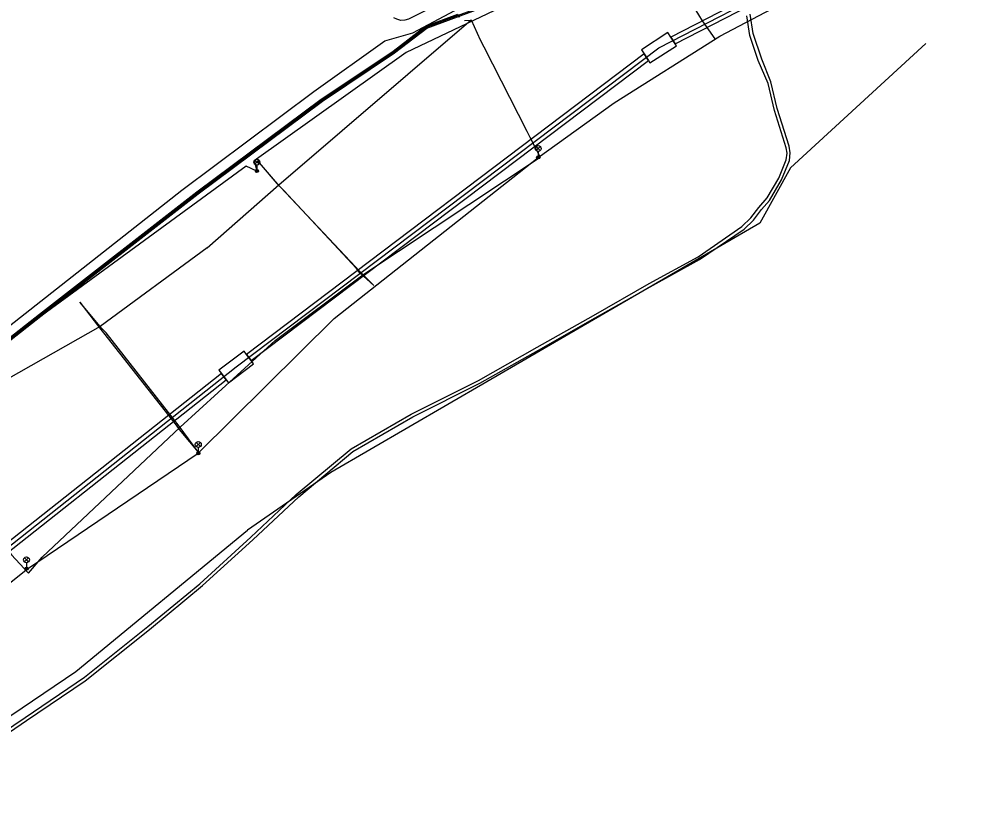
# Model space of a CAD drawing. Extents: x -595540 to -593988, y -1160850 to -1159202.
# Drawn here: x -595081 to -594961.5, y -1159644.1 to -1159543.7 of the extents above; entities that cross this region are included whole.
import ezdxf

# ---------------------------------------------------------------- set-up
doc = ezdxf.new("R2010")
doc.units = 0
for name, color, linetype in [('CETIN_kabel podzemní', 7, 'Continuous'), ('CETIN_kabelovod', 7, 'Continuous'), ('DPMB_kabel', 7, 'Continuous'), ('DPMB_kyneta', 7, 'Continuous'), ('DPMB_trolejové vedení-nosné lano', 7, 'Continuous'), ('DSP-SDEL-VODAFONE_kabel', 7, 'Continuous'), ('EON-NN_kabel', 7, 'Continuous'), ('EON-NN_kabel zrušené sítě', 7, 'Continuous'), ('TSB_kabel VO', 7, 'Continuous'), ('TSB_lampy VO', 7, 'Continuous')]:
    doc.layers.add(name, color=color, linetype=linetype)

msp = doc.modelspace()

# ---------------------------------------------------------------- linework, layer by layer
at = {"layer": 'CETIN_kabel podzemní'}
for points in [[(-595000, -1159547.37), (-594966.21, -1159529.99), (-594921.97, -1159514.14)], [(-595053.47, -1159587.75), (-595000, -1159547.37)], [(-595185.25, -1159700.56), (-595188.47, -1159682.85), (-595188.467, -1159682.848), (-595131.54, -1159649.44), (-595053.47, -1159587.75)]]:
    msp.add_lwpolyline(points, dxfattribs=at)
at = {"layer": 'CETIN_kabelovod'}
for points in [[(-594998.49, -1159546.03), (-594997.94, -1159546.87), (-594967.78, -1159531.36), (-594968.2, -1159530.45), (-594998.49, -1159546.03)], [(-595001.33, -1159549), (-595001.13, -1159549.3), (-594997.78, -1159547.12), (-594997.94, -1159546.87), (-594998.49, -1159546.03), (-594998.87, -1159545.44), (-595002.22, -1159547.63), (-595001.88, -1159548.16), (-595001.33, -1159549)], [(-595052.17, -1159586.15), (-595051.57, -1159586.95), (-595001.33, -1159549), (-595001.88, -1159548.16), (-595052.17, -1159586.15)], [(-595052.17, -1159586.15), (-595052.47, -1159585.75), (-595055.66, -1159588.16), (-595055.34, -1159588.59), (-595054.73, -1159589.39), (-595054.46, -1159589.76), (-595051.27, -1159587.34), (-595051.57, -1159586.95), (-595052.17, -1159586.15)], [(-595130.65, -1159648.09), (-595130.08, -1159648.91), (-595054.73, -1159589.39), (-595055.34, -1159588.59), (-595130.65, -1159648.09)]]:
    msp.add_lwpolyline(points, close=True, dxfattribs=at)
at = {"layer": 'DPMB_kabel'}
for points in [[(-595169.2, -1159656.787), (-595149.451, -1159642.821), (-595137.782, -1159633.774), (-595129.14, -1159625.452), (-595122.204, -1159617.886), (-595120.844, -1159608.568), (-595107.911, -1159599.26), (-595101.935, -1159599.194), (-595094.431, -1159594.061), (-595078.178, -1159581.318), (-595058.279, -1159565.839), (-595042.563, -1159554.123), (-595033.443, -1159548.032), (-595029.376, -1159544.903), (-595012.347, -1159538.557), (-594997.93, -1159530.563), (-594981.645, -1159522.545), (-594978.506, -1159521.063), (-594977.81, -1159520.67), (-594977.489, -1159520.485), (-594977.423, -1159520.55)], [(-595169.2, -1159656.787), (-595149.451, -1159642.821), (-595137.782, -1159633.774), (-595129.14, -1159625.452), (-595122.204, -1159617.886), (-595120.844, -1159608.568), (-595107.911, -1159599.26), (-595101.935, -1159599.194), (-595094.431, -1159594.061), (-595078.178, -1159581.318), (-595058.279, -1159565.839), (-595042.563, -1159554.123), (-595033.443, -1159548.032), (-595029.376, -1159544.903), (-595012.347, -1159538.557), (-594997.93, -1159530.563), (-594981.645, -1159522.545), (-594978.506, -1159521.063), (-594977.81, -1159520.67)], [(-595169.36, -1159656.533), (-595149.629, -1159642.579), (-595137.978, -1159633.546), (-595129.36, -1159625.248), (-595122.485, -1159617.78), (-595121.103, -1159608.417), (-595107.998, -1159598.973), (-595102.105, -1159598.946), (-595094.609, -1159593.819), (-595078.362, -1159581.082), (-595058.461, -1159565.601), (-595042.737, -1159553.877), (-595033.617, -1159547.788), (-595029.524, -1159544.637), (-595025.423, -1159543.109), (-595025.27, -1159543.522)], [(-595169.36, -1159656.533), (-595149.629, -1159642.579), (-595137.978, -1159633.546), (-595129.36, -1159625.248), (-595122.485, -1159617.78), (-595121.103, -1159608.417), (-595107.998, -1159598.973), (-595102.105, -1159598.946), (-595094.609, -1159593.819), (-595078.362, -1159581.082), (-595058.461, -1159565.601), (-595042.737, -1159553.877), (-595033.617, -1159547.788), (-595029.524, -1159544.637), (-595025.423, -1159543.109), (-595025.27, -1159543.522)], [(-595024.58, -1159543.91), (-595023.691, -1159543.875)], [(-595024.58, -1159543.91), (-595023.691, -1159543.875)]]:
    msp.add_lwpolyline(points, dxfattribs=at)
at = {"layer": 'DPMB_kyneta'}
for points in [[(-595169.28, -1159656.66), (-595149.54, -1159642.7), (-595137.88, -1159633.66), (-595129.253, -1159625.353), (-595122.343, -1159617.848), (-595120.964, -1159608.502), (-595107.949, -1159599.123), (-595102.058, -1159599.096), (-595094.52, -1159593.94), (-595078.27, -1159581.2), (-595058.37, -1159565.72), (-595042.65, -1159554), (-595033.53, -1159547.91), (-595029.45, -1159544.77), (-595025.371, -1159543.25), (-595012.41, -1159538.42), (-594998, -1159530.43), (-594981.71, -1159522.41), (-594978.575, -1159520.93), (-594977.884, -1159520.539), (-594976.927, -1159520.073), (-594976.226, -1159519.786)], [(-595024.58, -1159543.91), (-595023.691, -1159543.875)]]:
    msp.add_lwpolyline(points, dxfattribs=at)
at = {"layer": 'DPMB_trolejové vedení-nosné lano'}
for points in [[(-595000.937, -1159533.458), (-594999.445, -1159536.196), (-594998.995, -1159536.712), (-594994.999, -1159543.203), (-594994.548, -1159543.969), (-594992.916, -1159546.247)], [(-595057.151, -1159572.678), (-595048.101, -1159564.701), (-595023.769, -1159543.862)], [(-595023.769, -1159543.862), (-595022.609, -1159546.359), (-595022.154, -1159547.261), (-595016.712, -1159557.921), (-595016.339, -1159558.689), (-595015.026, -1159561.203)], [(-595036.052, -1159577.46), (-595037.832, -1159575.861), (-595038.268, -1159575.311), (-595047.451, -1159565.437), (-595048.05, -1159564.838), (-595050.792, -1159561.637)], [(-595036.052, -1159577.46), (-595037.937, -1159575.572), (-595038.368, -1159575.093), (-595047.85, -1159564.99), (-595048.49, -1159564.287), (-595050.792, -1159561.637)], [(-595048.534, -1159584.39), (-595037.459, -1159576.096), (-595015.026, -1159561.203)], [(-595057.151, -1159572.678), (-595070.688, -1159582.626), (-595094.205, -1159595.933)], [(-595073.263, -1159579.556), (-595070.584, -1159583.009), (-595070.272, -1159583.438), (-595061.058, -1159595.105), (-595060.683, -1159595.64), (-595058.09, -1159598.775)], [(-595058.09, -1159598.775), (-595060.8, -1159595.053), (-595061.278, -1159594.493), (-595069.936, -1159583.426), (-595070.479, -1159582.873), (-595073.263, -1159579.556)], [(-595079.754, -1159613.816), (-595078.024, -1159611.803), (-595060.566, -1159595.366), (-595048.534, -1159584.39)], [(-595094.205, -1159595.933), (-595091.252, -1159600.028), (-595090.863, -1159600.513), (-595082.302, -1159610.962), (-595081.897, -1159611.514), (-595079.754, -1159613.816)]]:
    msp.add_lwpolyline(points, dxfattribs=at)
at = {"layer": 'DSP-SDEL-VODAFONE_kabel'}
msp.add_lwpolyline([(-595154.058, -1159646.8), (-595138.742, -1159635.456), (-595134.309, -1159631.319), (-595132.88, -1159629.97), (-595126.399, -1159623.543), (-595124.099, -1159620.551), (-595123.214, -1159618.729), (-595122.912, -1159616.901), (-595109.296, -1159601.262), (-595108.653, -1159600.659), (-595100.256, -1159596.66), (-595098.064, -1159595.012), (-595060.361, -1159565.396), (-595043.674, -1159552.893), (-595034.658, -1159546.515), (-595031.137, -1159545.48), (-595008.073, -1159533.192), (-594997.406, -1159527.514), (-594988.238, -1159522.008)], dxfattribs=at)
at = {"layer": 'EON-NN_kabel'}
for points in [[(-595086.06, -1159636.055), (-595080.165, -1159632.084), (-595072.651, -1159626.997), (-595064.665, -1159620.594), (-595058.065, -1159615.163), (-595051.609, -1159609.281), (-595045.872, -1159603.87), (-595038.952, -1159598.099), (-595031.326, -1159593.713), (-595022.82, -1159589.452), (-595015.395, -1159585.263), (-595008.257, -1159581.218), (-595001.237, -1159577.183), (-594995.052, -1159573.81), (-594989.498, -1159569.993), (-594988.364, -1159568.876), (-594987.356, -1159567.597), (-594986.314, -1159566.362), (-594984.838, -1159563.859), (-594983.886, -1159561.564), (-594983.76, -1159560.699), (-594983.922, -1159560.015), (-594985.378, -1159555.289), (-594986.187, -1159551.893), (-594987.429, -1159548.993), (-594988.509, -1159545.833), (-594988.891, -1159543.319)], [(-595085.838, -1159636.424), (-595080.017, -1159632.466), (-595072.601, -1159627.444), (-595064.43, -1159620.934), (-595057.744, -1159615.389), (-595051.359, -1159609.619), (-595045.56, -1159604.161), (-595038.718, -1159598.432), (-595031.151, -1159594.05), (-595022.667, -1159589.78), (-595015.213, -1159585.609), (-595008.051, -1159581.551), (-595001.118, -1159577.595), (-594994.847, -1159574.146), (-594989.212, -1159570.314), (-594988.021, -1159569.188), (-594987.027, -1159567.833), (-594986.02, -1159566.681), (-594984.505, -1159564.098), (-594983.48, -1159561.634), (-594983.398, -1159560.674), (-594983.518, -1159559.839), (-594985.029, -1159555.066), (-594985.847, -1159551.698), (-594986.997, -1159548.811), (-594988.094, -1159545.578), (-594988.446, -1159543.115)]]:
    msp.add_lwpolyline(points, dxfattribs=at)
at = {"layer": 'EON-NN_kabel zrušené sítě'}
msp.add_lwpolyline([(-594998.92, -1159528.856), (-594999.604, -1159527.451), (-594999.91, -1159527.091), (-595000.162, -1159527.163), (-595000.45, -1159527.325), (-595003.364, -1159528.727), (-595008.746, -1159531.429), (-595013.832, -1159534.753), (-595021.51, -1159538.708), (-595027.047, -1159541.439), (-595031.681, -1159543.753), (-595032.132, -1159543.876), (-595032.658, -1159543.939), (-595033.144, -1159543.777), (-595033.52, -1159543.582)], dxfattribs=at)
at = {"layer": 'TSB_kabel VO'}
for points in [[(-594948.795, -1159508.461), (-594978.51, -1159521.82), (-595001.195, -1159533.299), (-595031.959, -1159547.962), (-595051.194, -1159561.659), (-595050.854, -1159562.968), (-595052.235, -1159562.367), (-595094.284, -1159593.092), (-595094.131, -1159594.548), (-595104.657, -1159602.523), (-595108.291, -1159602.074), (-595111.693, -1159599.862), (-595121.22, -1159606.837), (-595120.923, -1159611.431), (-595122.02, -1159617.91), (-595127.43, -1159625.977), (-595132.023, -1159630.443), (-595154.183, -1159646.647)], [(-595311.52, -1159732.86), (-595312.17, -1159731.82), (-595298.07, -1159727.37), (-595271.82, -1159719.66), (-595246.91, -1159710.34), (-595240.14, -1159706.532), (-595236.71, -1159705.52), (-595227.52, -1159701.27), (-595210.67, -1159694.88), (-595191.51, -1159687.33), (-595164.21, -1159673.1), (-595142.43, -1159659.75), (-595121.476, -1159645.924), (-595100.039, -1159629.294), (-595079.879, -1159613.26), (-595058.273, -1159598.671), (-595041.08, -1159581.63), (-595015.273, -1159561.243), (-595005.66, -1159554.33), (-594992.3, -1159545.91), (-594968.403, -1159533.299), (-594944.38, -1159523.55)], [(-594966.25, -1159546.82), (-594983.36, -1159562.57), (-594987.25, -1159569.57), (-595041.51, -1159601.08), (-595052.05, -1159608.4)], [(-595311.52, -1159732.86), (-595312.17, -1159731.82), (-595298.07, -1159727.37), (-595271.82, -1159719.66), (-595246.91, -1159710.34), (-595240.14, -1159706.532), (-595236.71, -1159705.52), (-595234.21, -1159707.9), (-595211.79, -1159705.8), (-595204.78, -1159704.39), (-595175.01, -1159696.69), (-595158.2, -1159691.78), (-595151.19, -1159685.83), (-595133.67, -1159671.11), (-595118.96, -1159656.4), (-595106.7, -1159648.34), (-595088.83, -1159636.43), (-595073.77, -1159626.27), (-595052.05, -1159608.4)]]:
    msp.add_lwpolyline(points, dxfattribs=at)
at = {"layer": 'TSB_lampy VO'}
for p, q in [((-595015.538, -1159560.383), (-595015.008, -1159559.853)), ((-595015.538, -1159559.853), (-595015.008, -1159560.383)), ((-595015.538, -1159560.383), (-595015.008, -1159559.853)), ((-595015.538, -1159559.853), (-595015.008, -1159560.383)), ((-595015.273, -1159560.493), (-595015.273, -1159561.243)), ((-595015.273, -1159560.493), (-595015.273, -1159561.243)), ((-595051.119, -1159562.108), (-595050.589, -1159561.578)), ((-595051.119, -1159561.578), (-595050.589, -1159562.108)), ((-595051.119, -1159562.108), (-595050.589, -1159561.578)), ((-595051.119, -1159561.578), (-595050.589, -1159562.108)), ((-595050.854, -1159562.218), (-595050.854, -1159562.968)), ((-595050.854, -1159562.218), (-595050.854, -1159562.968)), ((-595058.538, -1159597.811), (-595058.008, -1159597.281)), ((-595058.538, -1159597.281), (-595058.008, -1159597.811)), ((-595058.538, -1159597.811), (-595058.008, -1159597.281)), ((-595058.538, -1159597.281), (-595058.008, -1159597.811)), ((-595058.273, -1159597.921), (-595058.273, -1159598.671)), ((-595058.273, -1159597.921), (-595058.273, -1159598.671)), ((-595080.272, -1159612.4), (-595079.742, -1159611.87)), ((-595080.272, -1159611.87), (-595079.742, -1159612.4)), ((-595080.272, -1159612.4), (-595079.742, -1159611.87)), ((-595080.272, -1159611.87), (-595079.742, -1159612.4)), ((-595080.007, -1159612.51), (-595080.007, -1159613.26)), ((-595080.007, -1159612.51), (-595080.007, -1159613.26))]:
    msp.add_line(p, q, dxfattribs=at)
for centre, radius in [((-595015.273, -1159560.118), 0.375), ((-595015.273, -1159560.118), 0.375), ((-595050.854, -1159561.843), 0.375), ((-595050.854, -1159561.843), 0.375), ((-595015.273, -1159561.243), 0.2), ((-595015.273, -1159561.243), 0.2), ((-595015.273, -1159561.243), 0.145), ((-595015.273, -1159561.243), 0.145), ((-595015.273, -1159561.243), 0.0876), ((-595015.273, -1159561.243), 0.0876), ((-595050.854, -1159562.968), 0.2), ((-595050.854, -1159562.968), 0.2), ((-595050.854, -1159562.968), 0.145), ((-595050.854, -1159562.968), 0.145), ((-595050.854, -1159562.968), 0.0876), ((-595050.854, -1159562.968), 0.0876), ((-595058.273, -1159597.546), 0.375), ((-595058.273, -1159597.546), 0.375), ((-595058.273, -1159598.671), 0.2), ((-595058.273, -1159598.671), 0.2), ((-595058.273, -1159598.671), 0.145), ((-595058.273, -1159598.671), 0.145), ((-595058.273, -1159598.671), 0.0876), ((-595058.273, -1159598.671), 0.0876), ((-595080.007, -1159612.135), 0.375), ((-595080.007, -1159612.135), 0.375), ((-595080.007, -1159613.26), 0.2), ((-595080.007, -1159613.26), 0.2), ((-595080.007, -1159613.26), 0.145), ((-595080.007, -1159613.26), 0.145), ((-595080.007, -1159613.26), 0.0876), ((-595080.007, -1159613.26), 0.0876)]:
    msp.add_circle(centre, radius, dxfattribs=at)

doc.saveas('drawing.dxf')
